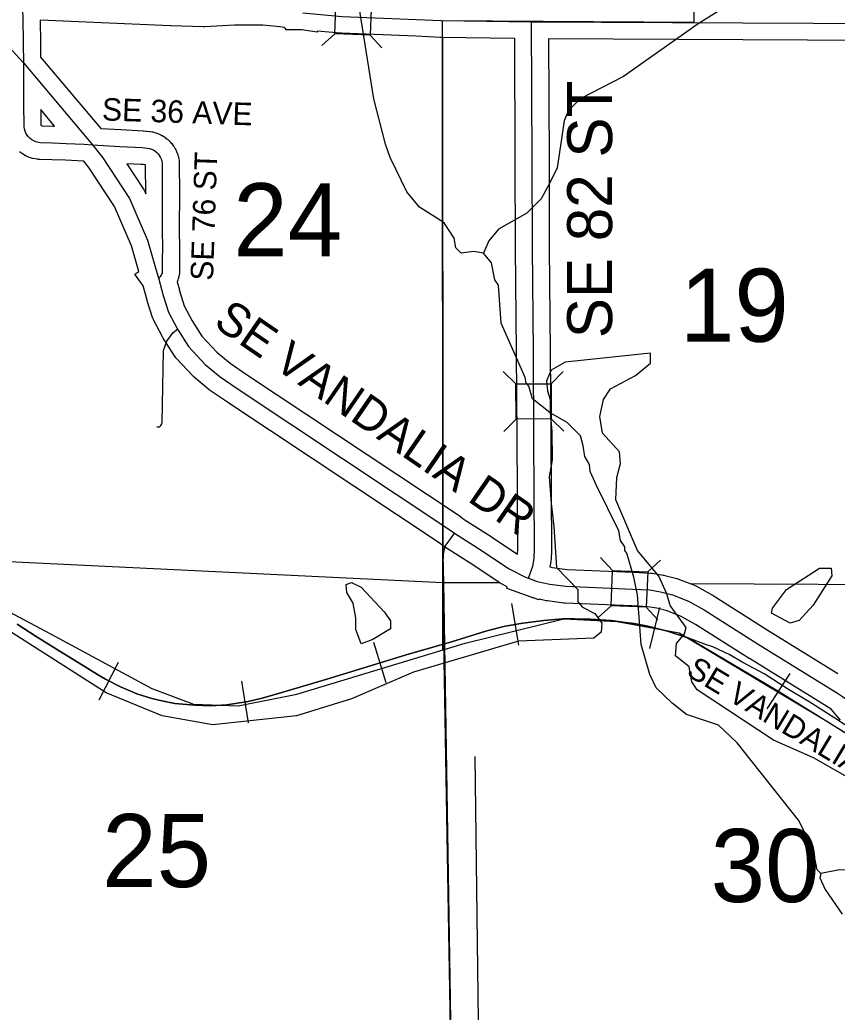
# Model space of a CAD drawing. Extents: x -1403959 to 81668, y -1400582 to 11018.
# Drawn here: x 8003.2 to 8143.7, y 7829.2 to 7999.8 of the extents above; entities that cross this region are included whole.
import ezdxf

# ---------------------------------------------------------------- set-up
doc = ezdxf.new("R2010")
doc.units = 0
for name, color, linetype in [('tdCiCityDivCarto', 7, 'Continuous'), ('tdCiCoBndryTxt', 7, 'Continuous'), ('tdCiSecText', 7, 'Continuous'), ('tdCiSectLine', 7, 'Continuous'), ('tdCoCityStreetMajor', 7, 'Continuous'), ('tdCoClipBndry', 7, 'Continuous'), ('tdCoSecRteBand', 7, 'Continuous'), ('tdCoSectLinePart', 7, 'Continuous'), ('tdCoSectNmbr', 7, 'Continuous'), ('tdCoSurfBitum', 7, 'Continuous'), ('tdCoTwpNameTxt', 7, 'Continuous')]:
    doc.layers.add(name, color=color, linetype=linetype)

msp = doc.modelspace()

# ---------------------------------------------------------------- linework, layer by layer
at = {"layer": 'tdCiCityDivCarto'}
for points in [[(8026.75, 7929.81), (8026.94, 7929.81), (8027.13, 7929.85), (8027.31, 7929.94), (8027.46, 7930.06), (8027.57, 7930.22), (8027.64, 7930.4), (8027.67, 7930.6), (8027.93, 7942.96), (8028.47, 7944.58), (8029.56, 7946.08), (8030.29, 7946.62)], [(8075.95, 7891.4), (8075.91, 7900.9), (8075.92, 7901.3), (8076.01, 7906.2), (8076.04, 7907.92), (8076.19, 7908.81), (8076.38, 7909.37), (8076.8, 7909.95), (8077.28, 7910.62), (8077.92, 7911.52)]]:
    msp.add_lwpolyline(points, dxfattribs=at)
at = {"layer": 'tdCiCoBndryTxt'}
for points in [[(7979.55, 8014.59), (7993.13, 8003.48), (7997.21, 7999.63), (8003.77, 7992.48), (8003.88, 7992.35), (8015.68, 7978.34), (8015.7, 7978.31), (8017.45, 7976.11), (8022.03, 7969.12), (8025.16, 7961.95), (8027.04, 7955.38), (8027.08, 7955.22), (8027.87, 7952.4), (8028.79, 7949.54), (8030.29, 7946.62), (8032.22, 7943.63), (8035.07, 7940.56), (8037.63, 7938.44), (8040.55, 7936.44), (8076.97, 7912.25), (8077.92, 7911.52)], [(8003.88, 7992.35), (8003.84, 7995.87), (8003.78, 8000.1), (8003.68, 8002.81)], [(8051.85, 8001.01), (8058.6, 8000.42), (8071.43, 7999.9), (8075.67, 7999.69)], [(8075.67, 7999.69), (8091.2, 7999.49)], [(8090.67, 7903.8), (8091.4, 7905.84), (8091.64, 7907.17), (8091.71, 7908.81), (8091.65, 7918.53), (8091.59, 7927.93), (8091.51, 7942.68), (8091.32, 7960.67), (8091.29, 7975.7), (8091.2, 7999.49)], [(8091.2, 7999.49), (8163.83, 7999.13)], [(8006.29, 7978.78), (8005.94, 7978.84), (8005.59, 7979), (8005.26, 7979.2), (8004.96, 7979.43), (8004.69, 7979.71), (8004.45, 7980.01), (8004.26, 7980.34), (8004.11, 7980.69), (8004, 7981.06), (8003.94, 7981.44), (8003.92, 7982.22), (8003.9, 7984.59), (8003.88, 7988.82), (8003.9, 7991.19), (8003.88, 7992.35)], [(8006.29, 7978.78), (8006.74, 7978.71), (8008.82, 7978.65), (8011.19, 7978.58), (8014.26, 7978.42), (8015.68, 7978.34)], [(8015.68, 7978.34), (8020.4, 7978.06), (8024.22, 7977.85), (8024.68, 7977.81), (8025.14, 7977.76), (8025.49, 7977.7), (8025.84, 7977.59), (8026.17, 7977.45), (8026.47, 7977.26), (8026.76, 7977.04), (8027.01, 7976.79), (8027.18, 7976.56)], [(8027.04, 7955.38), (8027.23, 7955.51), (8027.39, 7955.67), (8027.53, 7955.85), (8027.63, 7956.06), (8027.71, 7956.27), (8027.75, 7956.5), (8027.75, 7959.19), (8027.77, 7960.1), (8027.71, 7964.11), (8027.75, 7969.93), (8027.71, 7975.16), (8027.66, 7975.52), (8027.56, 7975.86), (8027.41, 7976.19), (8027.23, 7976.5), (8027.18, 7976.56)], [(8077.92, 7911.52), (8082.67, 7908.5), (8087.22, 7905.46), (8087.22, 7905.46)], [(8087.22, 7905.46), (8090.15, 7903.98), (8090.67, 7903.8)], [(8090.67, 7903.8), (8092.15, 7903.23), (8094.3, 7902.75), (8097.07, 7902.4), (8108.55, 7901.93), (8111.5, 7901.78), (8113.36, 7901.47), (8115.39, 7900.93), (8118.14, 7899.86), (8120.88, 7898.35), (8130.15, 7892.45), (8143.8, 7884.02), (8144.62, 7883.46), (8146.36, 7882.24), (8160.03, 7873.71), (8165.49, 7870.56), (8180.98, 7861.58), (8185.45, 7858.99)]]:
    msp.add_lwpolyline(points, dxfattribs=at)
at = {"layer": 'tdCiSecText'}
for points in [[(8065.88, 8005.29), (8063.66, 8003.24), (8063.41, 7997.19)], [(8055.14, 7995.39), (8057.37, 7997.44), (8057.61, 8003.49)], [(8065.42, 7995.02), (8063.41, 7997.19), (8057.37, 7997.44)], [(8086.33, 7939.33), (8088.48, 7937.2), (8094.53, 7937.24)], [(8096.62, 7939.34), (8094.53, 7937.24), (8094.56, 7931.18)], [(8086.39, 7929), (8088.51, 7931.15), (8088.48, 7937.2)], [(8096.72, 7929.06), (8094.56, 7931.18), (8088.51, 7931.15)], [(8103.05, 7907.33), (8105.1, 7905.1), (8111.15, 7904.86)], [(8113.37, 7906.91), (8111.15, 7904.86), (8110.9, 7898.81)], [(8102.63, 7897.01), (8104.86, 7899.06), (8105.1, 7905.1)], [(8112.91, 7896.63), (8110.9, 7898.81), (8104.86, 7899.06)]]:
    msp.add_lwpolyline(points, dxfattribs=at)
at = {"layer": 'tdCiSectLine'}
for points in [[(8088.77, 7907.93), (8088.81, 7908.87), (8088.75, 7918.51), (8088.69, 7927.91), (8088.69, 7927.92), (8088.61, 7942.66), (8088.42, 7960.64), (8088.42, 7960.66), (8088.39, 7975.7), (8088.31, 7996.6), (8088.29, 7996.6), (8088.29, 7996.63), (8075.63, 7996.79), (8075.53, 7996.79), (8071.3, 7997), (8058.48, 7997.52), (8058.41, 7997.52), (8058.35, 7997.53), (8054.33, 7997.88), (8054.31, 7997.73), (8051.64, 7998.11), (8048.94, 7998.11), (8048.94, 7998.36), (8048.7, 7998.38), (8048.71, 7998.53), (8047.89, 7998.65), (8044.99, 7998.94), (8040.09, 7998.89), (8034.98, 7998.63), (8034.83, 7998.62), (8034.73, 7998.63), (8029.15, 7998.81), (8029.12, 7998.81), (8006.69, 7999.77), (8006.74, 7995.9), (8006.74, 7995.9), (8006.77, 7993.42), (8017.1, 7981.16), (8020.57, 7980.96), (8024.38, 7980.75), (8024.41, 7980.75), (8024.46, 7980.74), (8024.92, 7980.7), (8025.04, 7980.69), (8025.5, 7980.63), (8025.52, 7980.63), (8025.61, 7980.62), (8025.97, 7980.56), (8026.06, 7980.54), (8026.24, 7980.5), (8026.32, 7980.48), (8026.67, 7980.37), (8026.77, 7980.34), (8026.95, 7980.27), (8027.01, 7980.25), (8027.34, 7980.1), (8027.45, 7980.05), (8027.62, 7979.96), (8027.66, 7979.94), (8027.97, 7979.75), (8028.09, 7979.68), (8028.24, 7979.57), (8028.26, 7979.55), (8028.55, 7979.33), (8028.67, 7979.22), (8028.81, 7979.09), (8028.82, 7979.09), (8029.07, 7978.83), (8029.19, 7978.7), (8029.31, 7978.56), (8029.53, 7978.27), (8029.53, 7978.27), (8029.64, 7978.11), (8029.73, 7977.97), (8029.91, 7977.66), (8029.93, 7977.64), (8030.02, 7977.47), (8030.08, 7977.34), (8030.22, 7977.01), (8030.24, 7976.97), (8030.3, 7976.79), (8030.34, 7976.67), (8030.44, 7976.32), (8030.46, 7976.27), (8030.5, 7976.08), (8030.52, 7975.97), (8030.58, 7975.62), (8030.59, 7975.54), (8030.61, 7975.35), (8030.61, 7975.18), (8030.65, 7969.95), (8030.65, 7969.93), (8030.65, 7969.91), (8030.61, 7964.12), (8030.67, 7960.14), (8030.67, 7960.1), (8030.67, 7960.04), (8030.65, 7959.16), (8030.65, 7956.5), (8030.65, 7956.31), (8030.63, 7956.12), (8030.61, 7955.97), (8030.56, 7955.75), (8030.56, 7955.71), (8030.51, 7955.52), (8030.46, 7955.34), (8030.45, 7955.32), (8030.37, 7955.1), (8030.32, 7954.94), (8030.24, 7954.77), (8030.23, 7954.76), (8030.63, 7953.39), (8030.61, 7953.38), (8030.65, 7953.23), (8031.48, 7950.66), (8032.81, 7948.07), (8034.52, 7945.42), (8037.07, 7942.67), (8039.37, 7940.76), (8042.17, 7938.85), (8078.57, 7914.67), (8078.58, 7914.67), (8078.74, 7914.55), (8078.74, 7914.55), (8079.59, 7913.89), (8084.22, 7910.95), (8084.28, 7910.92), (8088.68, 7907.98), (8088.77, 7907.93)], [(8160.95, 7996.24), (8094.11, 7996.57), (8094.19, 7975.72), (8094.19, 7975.71), (8094.22, 7960.68), (8094.41, 7942.71), (8094.41, 7942.69), (8094.49, 7927.95), (8094.55, 7918.55), (8094.55, 7918.55), (8094.62, 7908.83), (8094.62, 7908.81), (8094.61, 7908.67), (8094.53, 7907.03), (8094.53, 7906.98), (8094.51, 7906.79), (8094.49, 7906.67), (8094.33, 7905.72), (8094.79, 7905.62), (8097.31, 7905.3), (8108.67, 7904.83), (8108.7, 7904.83), (8111.65, 7904.68), (8111.69, 7904.68), (8111.88, 7904.66), (8111.98, 7904.64), (8113.84, 7904.33), (8113.93, 7904.31), (8114.11, 7904.27), (8116.14, 7903.73), (8116.15, 7903.73), (8116.33, 7903.67), (8116.44, 7903.63), (8119.18, 7902.57), (8119.25, 7902.55), (8119.42, 7902.47), (8119.54, 7902.4), (8122.28, 7900.89), (8122.33, 7900.86), (8122.43, 7900.8), (8131.69, 7894.91), (8143.84, 7887.4)], [(8009.19, 7981.54), (8006.8, 7984.38), (8006.82, 7982.27), (8006.83, 7981.71), (8006.83, 7981.71), (8006.84, 7981.69), (8006.85, 7981.66), (8006.86, 7981.64), (8006.87, 7981.63), (8007.02, 7981.6), (8008.9, 7981.55), (8008.91, 7981.55), (8009.19, 7981.54)], [(8144.3, 7879.36), (8142.67, 7881.28), (8142.22, 7881.58), (8128.63, 7889.98), (8128.59, 7890), (8119.39, 7895.85), (8116.91, 7897.23), (8114.49, 7898.16), (8112.75, 7898.63), (8111.18, 7898.89), (8108.42, 7899.04), (8096.95, 7899.5), (8096.88, 7899.51), (8096.71, 7899.52), (8093.93, 7899.88), (8093.92, 7899.88), (8093.73, 7899.91), (8093.67, 7899.92), (8092.48, 7900.18), (8092.45, 7900.1), (8092.43, 7900.11), (8092.43, 7900.09), (8091.65, 7900.37), (8091.52, 7900.4), (8091.39, 7900.43), (8091.21, 7900.48), (8091.1, 7900.52), (8089.67, 7901.07), (8089.19, 7901.24), (8089.05, 7901.3), (8086.96, 7902.04), (8086.99, 7902.11), (8086.92, 7902.14), (8086.99, 7902.33), (8085.91, 7902.87), (8085.77, 7902.95), (8085.6, 7903.05), (8081.08, 7906.07), (8076.37, 7909.07), (8076.31, 7909.1), (8076.16, 7909.21), (8076.15, 7909.22), (8075.28, 7909.89), (8038.94, 7934.02), (8038.94, 7934.03), (8038.91, 7934.05), (8035.99, 7936.04), (8035.86, 7936.14), (8035.77, 7936.21), (8033.22, 7938.33), (8033.16, 7938.38), (8033.02, 7938.51), (8032.95, 7938.59), (8030.09, 7941.66), (8030.04, 7941.72), (8029.92, 7941.87), (8029.81, 7942.02), (8029.78, 7942.06), (8027.85, 7945.05), (8027.78, 7945.17), (8027.71, 7945.3), (8026.21, 7948.22), (8026.19, 7948.26), (8026.11, 7948.43), (8026.05, 7948.61), (8026.03, 7948.65), (8025.11, 7951.5), (8025.08, 7951.62), (8024.38, 7954.1), (8022.99, 7956.06), (8023.69, 7956.55), (8022.42, 7960.96), (8019.47, 7967.74), (8015.09, 7974.41), (8014.22, 7975.52), (8014.1, 7975.53), (8011.07, 7975.68), (8008.73, 7975.75), (8006.66, 7975.81), (8006.55, 7975.81), (8006.36, 7975.83), (8006.26, 7975.85), (8005.46, 7975.98), (8005.37, 7976), (8005.19, 7976.04), (8005.01, 7976.1), (8004.83, 7976.16), (8004.76, 7976.19), (8004.41, 7976.35), (8004.31, 7976.4), (8004.14, 7976.49), (8004.09, 7976.51), (8003.76, 7976.71), (8003.65, 7976.78), (8003.49, 7976.9), (8003.47, 7976.92), (8003.17, 7977.15)], [(8024.85, 7969.93), (8024.85, 7969.93), (8024.81, 7974.87), (8024.72, 7974.88), (8024.38, 7974.93), (8024.02, 7974.96), (8021.59, 7975.09), (8024.46, 7970.71), (8024.55, 7970.57), (8024.64, 7970.41), (8024.69, 7970.28), (8024.85, 7969.93)]]:
    msp.add_lwpolyline(points, dxfattribs=at)
at = {"layer": 'tdCoCityStreetMajor'}
for points in [[(8075.91, 7916.42), (8075.86, 7996.79)], [(8075.92, 7903.08), (8075.92, 7909.39)], [(7979.95, 7907.67), (8075.92, 7903.08)], [(8075.92, 7903.08), (8085.64, 7903.03)], [(8077.59, 7806.19), (8075.92, 7903.08)], [(8118.38, 7902.86), (8162.59, 7902.64)]]:
    msp.add_lwpolyline(points, dxfattribs=at)
at = {"layer": 'tdCoClipBndry'}
msp.add_lwpolyline([(8076.8, 7738.9), (8077.59, 7806.19), (8075.92, 7903.08), (8075.86, 7999.69), (8119.16, 7999.41), (8119.15, 8330.76)], dxfattribs=at)
at = {"layer": 'tdCoSecRteBand'}
for p, q in [((8088.99, 7892.28), (8087.77, 7899.43)), ((8111.53, 7891.7), (8113.24, 7898.75)), ((8066.19, 7885.79), (8064.07, 7892.73)), ((8016.86, 7882.87), (8020.14, 7889.34)), ((8131.68, 7881.32), (8135.65, 7887.39)), ((8042.49, 7878.9), (8041.36, 7886.07))]:
    msp.add_line(p, q, dxfattribs=at)
for points in [[(7879.1, 7987.77), (7884.61, 7983.2), (7903.28, 7973.33), (7916.12, 7968.64), (7927.44, 7964.85), (7937.68, 7960.91), (7942.89, 7957.27), (7960.2, 7938.54), (7969.1, 7925.28), (7980.76, 7911.57), (7987.34, 7905.48), (8008.46, 7894.25), (8025.9, 7884.83), (8033.08, 7882.11), (8040.72, 7881.82), (8050.8, 7883.84), (8079.79, 7892.63), (8096.72, 7896.8), (8105.89, 7896.37), (8116.59, 7894.42), (8142.22, 7879.01), (8151.27, 7873.3)], [(8148.48, 7876.32), (8143.33, 7879.69), (8138.73, 7882.63), (8138.63, 7882.7), (8135.35, 7884.62), (8131.18, 7887.35), (8127.53, 7889.31), (8125.16, 7890.68), (8122.34, 7891.96), (8121.27, 7892.35), (8118.25, 7893.46), (8114.56, 7894.7), (8111.19, 7895.52), (8108.82, 7895.98), (8107.3, 7896.18), (8104.85, 7896.5), (8101.3, 7896.72), (8098.61, 7896.78), (8096.52, 7896.79), (8093.29, 7896.53), (8089.66, 7896.07), (8086.62, 7895.55), (8083.49, 7894.74), (8077.27, 7892.81), (8070.21, 7890.81), (8062.32, 7888.4), (8056, 7886.44), (8048.26, 7884.16), (8044.85, 7883.14), (8042.44, 7882.57), (8038.79, 7881.99), (8036.01, 7881.83), (8033.29, 7881.94), (8029.88, 7882.23), (8027.6, 7882.68), (8025.9, 7883.08), (8023.32, 7883.9), (8020.49, 7885.1), (8017.93, 7886.4), (8016.54, 7887.2), (8013.69, 7889.01), (8009.5, 7891.57), (8006, 7893.79), (8002.74, 7895.9)], [(8002.74, 7895.9), (8006, 7893.79), (8009.5, 7891.57), (8013.69, 7889.01), (8016.54, 7887.2), (8017.93, 7886.4), (8020.49, 7885.1), (8023.32, 7883.9), (8025.9, 7883.08), (8027.6, 7882.68), (8029.88, 7882.23), (8033.29, 7881.94), (8036.01, 7881.83), (8038.79, 7881.99), (8042.44, 7882.57), (8044.85, 7883.14), (8048.26, 7884.16), (8056, 7886.44), (8062.32, 7888.4), (8070.21, 7890.81), (8077.27, 7892.81), (8083.49, 7894.74), (8086.62, 7895.55), (8089.66, 7896.07), (8093.29, 7896.53), (8096.52, 7896.79), (8098.61, 7896.78), (8101.3, 7896.72), (8104.85, 7896.5), (8107.3, 7896.18), (8108.82, 7895.98), (8111.19, 7895.52), (8114.56, 7894.7), (8118.25, 7893.46), (8133.66, 7884.35), (8154.24, 7871.6)]]:
    msp.add_lwpolyline(points, dxfattribs=at)
at = {"layer": 'tdCoSurfBitum'}
for points in [[(8125.16, 8002.49), (8119.82, 7999.12), (8107, 7990.1), (8099.67, 7986.28), (8097.54, 7984.29), (8096.78, 7982.46), (8095.56, 7974.37), (8094.34, 7971.77), (8092.82, 7969.02), (8090.38, 7966.58), (8085.49, 7963.82), (8083.82, 7961.84), (8082.9, 7959.7), (8081.22, 7960), (8079.08, 7959.7), (8078.17, 7960.61), (8077.86, 7962.29), (8076.18, 7964.89), (8071.9, 7967.63), (8069.76, 7970.22), (8066.85, 7976.18), (8066.08, 7978.47), (8064.09, 7986.25), (8060.4, 8009.3)], [(8094.39, 7932.22), (8091.33, 7934.66), (8090.72, 7936.8), (8090.26, 7937.41), (8090.1, 7938.33), (8085.97, 7947.64), (8085.5, 7954.2), (8084.89, 7955.12), (8084.28, 7958.02), (8082.9, 7959.7)], [(8146.69, 7868.9), (8139.66, 7872.87), (8132.78, 7875.91), (8119.64, 7884.61), (8118.72, 7885.98), (8118.26, 7888.57), (8115.96, 7890.41), (8116.12, 7892.54), (8117.49, 7894.22), (8117.79, 7895.29), (8115.04, 7899.11), (8114.43, 7901.09), (8113.05, 7904.15), (8109.38, 7908.57), (8105.7, 7917.27), (8105.85, 7921.09), (8106.46, 7923.53), (8106.31, 7925.52), (8103.4, 7928.72), (8102.94, 7931.62), (8103.55, 7934.52), (8104.77, 7936.36), (8109.04, 7938.65), (8111.63, 7940.79), (8111.63, 7942.47), (8096.97, 7940.93), (8094.53, 7939.55), (8093.77, 7937.72), (8093.92, 7936.04), (8094.38, 7934.52), (8094.39, 7932.22)], [(8094.39, 7932.22), (8094.69, 7929.02), (8094.7, 7924.13), (8094.24, 7921.23), (8094.55, 7916.65), (8095.02, 7912.68), (8095.48, 7905.66), (8099.15, 7901.84), (8099.15, 7899.71), (8099.92, 7898.79), (8102.06, 7897.72), (8103.28, 7896.04), (8103.13, 7894.52), (8101.91, 7893.45), (8088.93, 7892.98), (8070.91, 7887.62), (8060.23, 7883.03), (8050.76, 7880.12), (8036.41, 7878.58), (8027.7, 7880.1), (8018.07, 7884.06), (7984.76, 7905.26)], [(8140.9, 7853.02), (8140.29, 7853.63), (8139.52, 7857.44), (8139.06, 7857.6), (8139.06, 7858.21), (8137.07, 7862.17), (8126.52, 7875.45), (8123.31, 7878.5), (8117.81, 7880.33), (8115.36, 7882.31), (8112.61, 7884.91), (8111.54, 7887.2), (8110.01, 7892.39), (8109.39, 7900.94), (8108.77, 7903.99), (8107.55, 7908.11), (8107.24, 7908.57), (8107.24, 7909.18), (8106.47, 7910.25), (8106.17, 7911.93), (8102.34, 7919.71), (8101.27, 7922.15), (8101.12, 7923.37), (8100.35, 7924.75), (8100.04, 7926.58), (8099.58, 7928.26), (8097.29, 7930.55), (8094.39, 7932.22)], [(8135.66, 7896.07), (8132.45, 7897.75), (8132.6, 7898.66), (8135.04, 7901.87), (8140.69, 7905.54), (8142.68, 7905.54), (8142.83, 7904.17), (8139.63, 7899.13), (8137.19, 7896.53), (8135.66, 7896.07)], [(8061.9, 7892.5), (8060.98, 7894.94), (8060.98, 7896.92), (8060.51, 7899.52), (8059.44, 7901.35), (8059.29, 7902.73), (8060.21, 7903.03), (8061.89, 7902.27), (8065.86, 7898), (8066.93, 7896.47), (8066.93, 7895.1), (8063.88, 7893.26), (8061.9, 7892.5)], [(8093.18, 7770.06), (8090.44, 7769.73), (8087.39, 7770.03), (8085.1, 7770.95), (8084.48, 7771.71), (8084.63, 7775.37), (8085.4, 7777.21), (8086.31, 7780.87), (8086.3, 7783.93), (8085.08, 7787.74), (8084.92, 7789.58), (8083.7, 7791.56), (8082.78, 7797.82), (8082.31, 7809.27), (8081.48, 7873.1)], [(8140.9, 7853.02), (8140.75, 7852.25), (8141.67, 7850.27), (8144.57, 7846)], [(8170.68, 7853.19), (8154.49, 7853.03), (8144.11, 7853.63), (8140.9, 7853.02)]]:
    msp.add_lwpolyline(points, dxfattribs=at)
at = {"layer": 'tdCoTwpNameTxt'}
msp.add_lwpolyline([(8075.86, 7996.79), (8075.91, 7916.44), (8075.92, 7909.34), (8075.94, 7907.8), (8076.02, 7903.08), (8077.59, 7806.19), (8076.8, 7738.9)], dxfattribs=at)

# ---------------------------------------------------------------- texts
at = {"layer": 'tdCoSectLinePart'}
for s, rotation, p in [('24', 0.0018, (8039.9, 7959.15)), ('19', 0.0025, (8116.71, 7944.46)), ('25', 0.0018, (8017.37, 7850.66)), ('30', 0.0025, (8121.98, 7848.09))]:
    msp.add_text(s, height=12.575, rotation=rotation, dxfattribs=at).set_placement(p)
at = {"layer": 'tdCoSectNmbr'}
for s, height, rotation, p in [('SE 82 ST', 7.738, 90, (8105.04, 7945.07)), ('SE 36 AVE', 3.869, 358.0827, (8017.28, 7982.54)), ('SE 76 ST', 3.869, 88.0827, (8036.41, 7954.92)), ('SE VANDALIA DR', 5.8037, 325.4583, (8036.28, 7947.25)), ('SE VANDALIA DR', 3.8691, 328.995, (8117.61, 7887.19))]:
    msp.add_text(s, height=height, rotation=rotation, dxfattribs=at).set_placement(p)

doc.saveas('drawing.dxf')
